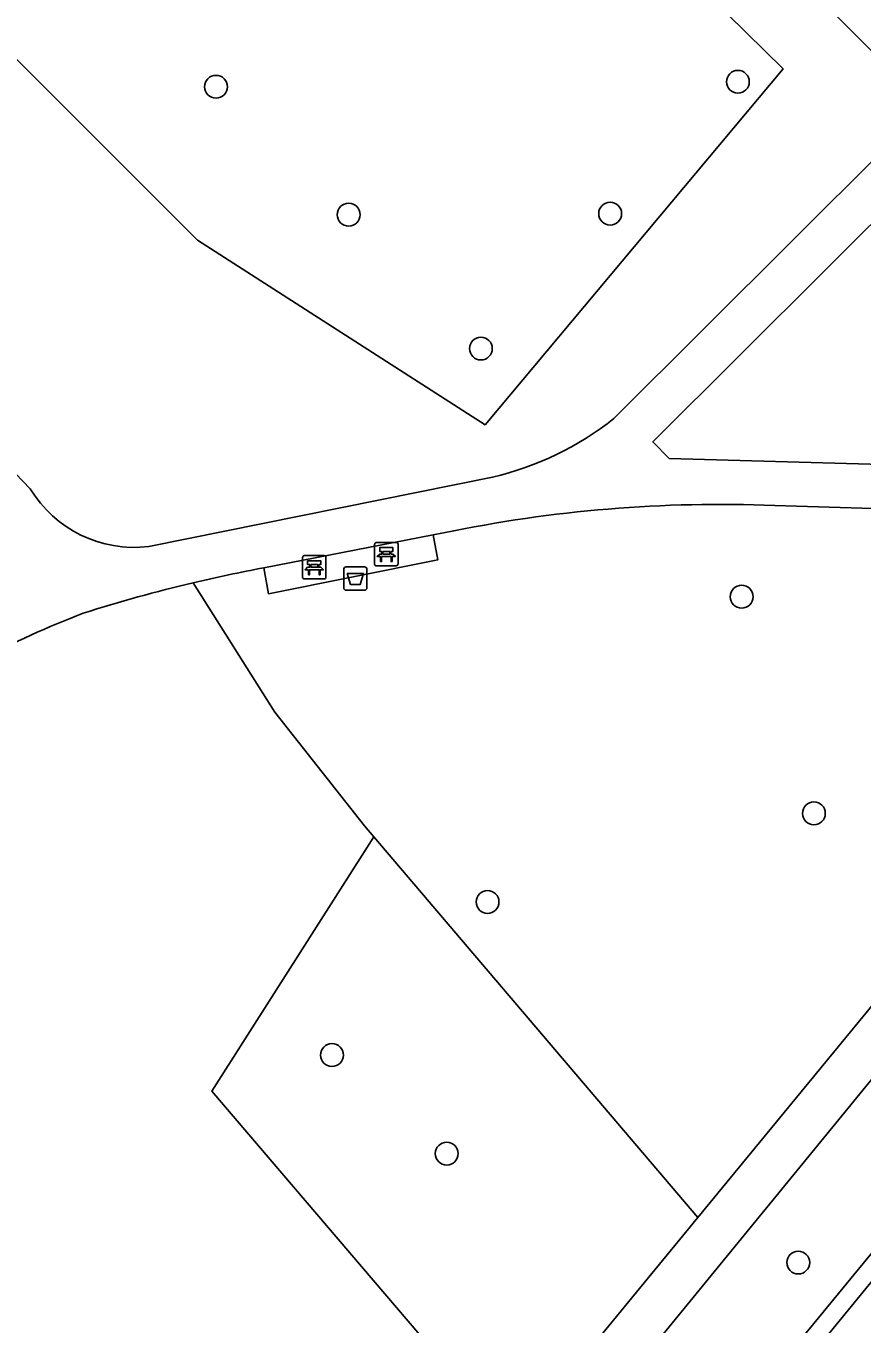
# Model space of a CAD drawing. Extents: x 159503 to 160347, y 382525 to 383272.
# Drawn here: x 160099 to 160134.8, y 382979.1 to 383034.7 of the extents above; entities that cross this region are included whole.
import ezdxf

# ---------------------------------------------------------------- set-up
doc = ezdxf.new("R2010")
doc.units = 0
for name, color, linetype in [('IMGEO_Afvalbak', 7, 'Continuous'), ('IMGEO_Bank', 7, 'Continuous'), ('IMGEO_Boom', 7, 'Continuous'), ('IMGEO_Groenvoorziening', 7, 'Continuous'), ('IMGEO_Rijbaan_lokaal_open', 7, 'Continuous'), ('IMGEO_Voetpad_halfverhard', 7, 'Continuous'), ('IMGEO_Voetpad_open', 7, 'Continuous')]:
    doc.layers.add(name, color=color, linetype=linetype)

msp = doc.modelspace()

# ---------------------------------------------------------------- linework, layer by layer
at = {"layer": 'IMGEO_Afvalbak'}
for p, q in [((160112.718, 383011.55), (160113.508, 383011.55)), ((160113.508, 383011.55), (160112.718, 383011.55)), ((160112.618, 383010.65), (160112.618, 383011.45)), ((160112.618, 383011.45), (160112.618, 383010.65)), ((160113.608, 383011.45), (160113.608, 383010.65)), ((160113.608, 383010.65), (160113.608, 383011.45)), ((160113.508, 383010.55), (160112.718, 383010.55)), ((160112.718, 383010.55), (160113.508, 383010.55))]:
    msp.add_line(p, q, dxfattribs=at)
msp.add_lwpolyline([(160112.761, 383011.264), (160113.465, 383011.264), (160113.316, 383010.794), (160112.91, 383010.794), (160112.761, 383011.264)], dxfattribs=at)
for centre, start, end in [((160112.718, 383011.45), 90, 180), ((160112.718, 383011.45), 90, 180), ((160113.508, 383011.45), 0, 90), ((160113.508, 383011.45), 360, 90), ((160112.718, 383010.65), 180, 270), ((160112.718, 383010.65), 180, 270), ((160113.508, 383010.65), 270, 0), ((160113.508, 383010.65), 270, 0)]:
    msp.add_arc(centre, 0.1, start, end, dxfattribs=at)
at = {"layer": 'IMGEO_Bank'}
for p, q in [((160114.015, 383012.598), (160114.856, 383012.598)), ((160114.856, 383012.598), (160114.015, 383012.598)), ((160110.931, 383012.036), (160111.772, 383012.036)), ((160111.772, 383012.036), (160110.931, 383012.036)), ((160113.94, 383011.673), (160113.94, 383012.514)), ((160113.94, 383012.514), (160113.94, 383011.673)), ((160114.249, 383012.104), (160114.249, 383012.21)), ((160114.293, 383012.21), (160114.293, 383012.104)), ((160114.581, 383012.216), (160114.299, 383012.216)), ((160114.299, 383012.098), (160114.581, 383012.098)), ((160114.587, 383012.104), (160114.587, 383012.21)), ((160114.631, 383012.21), (160114.631, 383012.104)), ((160114.94, 383012.523), (160114.94, 383011.682)), ((160114.94, 383011.682), (160114.94, 383012.523)), ((160110.856, 383011.111), (160110.856, 383011.952)), ((160110.856, 383011.952), (160110.856, 383011.111)), ((160111.165, 383011.542), (160111.165, 383011.648)), ((160111.209, 383011.648), (160111.209, 383011.542)), ((160111.497, 383011.654), (160111.215, 383011.654)), ((160111.215, 383011.536), (160111.497, 383011.536)), ((160111.503, 383011.542), (160111.503, 383011.648)), ((160111.547, 383011.648), (160111.547, 383011.542)), ((160111.856, 383011.961), (160111.856, 383011.12)), ((160111.856, 383011.12), (160111.856, 383011.961)), ((160114.865, 383011.598), (160114.024, 383011.598)), ((160114.024, 383011.598), (160114.865, 383011.598)), ((160114.637, 383011.996), (160114.244, 383011.996)), ((160111.781, 383011.036), (160110.94, 383011.036)), ((160110.94, 383011.036), (160111.781, 383011.036)), ((160111.553, 383011.434), (160111.16, 383011.434))]:
    msp.add_line(p, q, dxfattribs=at)
for points in [[(160114.187, 383011.996), (160114.045, 383011.996), (160114.157, 383012.098), (160114.243, 383012.098)], [(160114.243, 383012.216), (160114.157, 383012.216), (160114.157, 383012.377), (160114.72, 383012.377), (160114.72, 383012.216), (160114.637, 383012.216)], [(160114.637, 383012.098), (160114.72, 383012.098), (160114.832, 383011.996), (160114.693, 383011.996)], [(160111.103, 383011.434), (160110.961, 383011.434), (160111.073, 383011.536), (160111.159, 383011.536)], [(160111.159, 383011.654), (160111.073, 383011.654), (160111.073, 383011.815), (160111.636, 383011.815), (160111.636, 383011.654), (160111.553, 383011.654)], [(160111.553, 383011.536), (160111.636, 383011.536), (160111.748, 383011.434), (160111.609, 383011.434)], [(160114.237, 383011.989), (160114.237, 383011.782), (160114.194, 383011.782), (160114.194, 383011.989)], [(160114.687, 383011.989), (160114.687, 383011.782), (160114.643, 383011.782), (160114.643, 383011.989)], [(160111.153, 383011.427), (160111.153, 383011.22), (160111.11, 383011.22), (160111.11, 383011.427)], [(160111.603, 383011.427), (160111.603, 383011.22), (160111.559, 383011.22), (160111.559, 383011.427)]]:
    msp.add_lwpolyline(points, dxfattribs=at)
for centre, radius, start, end in [((160114.018, 383012.52), 0.0779, 92.4484, 184.2845), ((160114.018, 383012.52), 0.0779, 92.4484, 184.2845), ((160114.862, 383012.52), 0.0779, 2.4484, 94.2845), ((160114.862, 383012.52), 0.0779, 2.4484, 94.2845), ((160110.934, 383011.958), 0.0779, 92.4484, 184.2845), ((160110.934, 383011.958), 0.0779, 92.4484, 184.2845), ((160111.778, 383011.958), 0.0779, 2.4484, 94.2845), ((160111.778, 383011.958), 0.0779, 2.4484, 94.2845), ((160114.242, 383012.209), 0.00671, 2.8957, 87.1043), ((160114.242, 383012.105), 0.00671, 272.8957, 357.1043), ((160114.299, 383012.209), 0.00671, 92.8957, 177.1043), ((160114.299, 383012.105), 0.00671, 182.8957, 267.1043), ((160114.581, 383012.209), 0.00671, 2.8957, 87.1043), ((160114.581, 383012.105), 0.00671, 272.8957, 357.1043), ((160114.638, 383012.209), 0.00671, 92.8957, 177.1043), ((160114.638, 383012.105), 0.00671, 182.8957, 267.1043), ((160111.158, 383011.647), 0.00671, 2.8957, 87.1043), ((160111.158, 383011.543), 0.00671, 272.8957, 357.1043), ((160111.215, 383011.647), 0.00671, 92.8957, 177.1043), ((160111.215, 383011.543), 0.00671, 182.8957, 267.1043), ((160111.497, 383011.647), 0.00671, 2.8957, 87.1043), ((160111.497, 383011.543), 0.00671, 272.8957, 357.1043), ((160111.554, 383011.647), 0.00671, 92.8957, 177.1043), ((160111.554, 383011.543), 0.00671, 182.8957, 267.1043), ((160114.018, 383011.676), 0.0779, 182.4484, 274.2845), ((160114.018, 383011.676), 0.0779, 182.4484, 274.2845), ((160114.187, 383011.989), 0.00671, 2.8957, 87.1043), ((160114.244, 383011.989), 0.00671, 92.8957, 177.1043), ((160114.636, 383011.989), 0.00671, 2.8957, 87.1043), ((160114.693, 383011.989), 0.00671, 92.8957, 177.1043), ((160114.862, 383011.676), 0.0779, 272.4484, 4.2845), ((160114.862, 383011.676), 0.0779, 272.4484, 4.2845), ((160110.934, 383011.114), 0.0779, 182.4484, 274.2845), ((160110.934, 383011.114), 0.0779, 182.4484, 274.2845), ((160111.103, 383011.427), 0.00671, 2.8957, 87.1043), ((160111.16, 383011.427), 0.00671, 92.8957, 177.1043), ((160111.552, 383011.427), 0.00671, 2.8957, 87.1043), ((160111.609, 383011.427), 0.00671, 92.8957, 177.1043), ((160111.778, 383011.114), 0.0779, 272.4484, 4.2845), ((160111.778, 383011.114), 0.0779, 272.4484, 4.2845)]:
    msp.add_arc(centre, radius, start, end, dxfattribs=at)
at = {"layer": 'IMGEO_Boom'}
for centre in [(160107.15, 383032.109), (160129.487, 383032.322), (160112.83, 383026.633), (160124.021, 383026.678), (160118.487, 383020.901), (160129.649, 383010.276), (160132.74, 383001), (160118.772, 382997.209), (160112.113, 382990.652), (160117.026, 382986.434), (160132.07, 382981.769)]:
    msp.add_circle(centre, 0.489, dxfattribs=at)
at = {"layer": 'IMGEO_Groenvoorziening'}
for points in [[(160078.936, 383052.978), (160094.173, 383069.461), (160131.419, 383032.882), (160118.665, 383017.641), (160106.362, 383025.544), (160078.936, 383052.978)], [(160106.172, 383010.872), (160109.672, 383005.338), (160113.504, 383000.462), (160113.898, 383000)], [(160117.367, 382976.921), (160106.969, 382989.107), (160113.898, 383000)], [(160113.898, 383000), (160127.776, 382983.695)]]:
    msp.add_lwpolyline(points, dxfattribs=at)
at = {"layer": 'IMGEO_Rijbaan_lokaal_open'}
msp.add_lwpolyline([(160158.238, 383008.952), (160157.318, 383007.852), (160155.874, 383006.127), (160150.829, 383000), (160144.045, 382991.762), (160129.769, 382974.304), (160117.973, 382959.953), (160103.01, 382941.767), (160099.179, 382937.054)], dxfattribs=at)
at = {"layer": 'IMGEO_Voetpad_halfverhard'}
for points in [[(160099.203, 383014.898), (160070.12, 383045.316)], [(160135.701, 383029.389), (160124.178, 383017.902)], [(160152.676, 383015.889), (160150.836, 383015.508), (160126.545, 383016.195), (160125.84, 383016.905), (160136.993, 383028.012)], [(160118.981, 383015.399), (160104.269, 383012.425)], [(160150.178, 383013.597), (160131.064, 383014.181)], [(160116.888, 383013.008), (160116.444, 383012.932)]]:
    msp.add_lwpolyline(points, dxfattribs=at)
for centre, radius, start, end in [((160115.969, 383028.299), 13.247, 283.1413, 308.2919), ((160103.648, 383017.579), 5.191, 211.0956, 276.8652), ((160128.731, 382956.131), 58.097, 87.69836, 101.76202), ((160121.227, 382947.343), 65.288, 100.6166, 103.33237), ((160120.939, 382948.465), 64.131, 103.31286, 107.67505), ((160115.47, 382972.823), 39.322, 110.8597, 125.0331)]:
    msp.add_arc(centre, radius, start, end, dxfattribs=at)
at = {"layer": 'IMGEO_Voetpad_open'}
for points in [[(160126.113, 383042.777), (160137.034, 383031.811)], [(160116.444, 383012.932), (160116.643, 383011.854), (160109.392, 383010.401), (160109.199, 383011.514)], [(160109.199, 383011.514), (160116.444, 383012.932)], [(160127.776, 382983.695), (160141.169, 383000), (160151.879, 383013.045)], [(160068.039, 382907.853), (160096.695, 382942.548), (160143.706, 383000), (160153.935, 383012.386)], [(160157.151, 383008.889), (160149.859, 383000), (160117.727, 382960.89), (160097.941, 382936.796), (160098.553, 382936.323), (160099.056, 382935.935)], [(160127.776, 382983.695), (160120.359, 382974.669)]]:
    msp.add_lwpolyline(points, dxfattribs=at)

doc.saveas('drawing.dxf')
